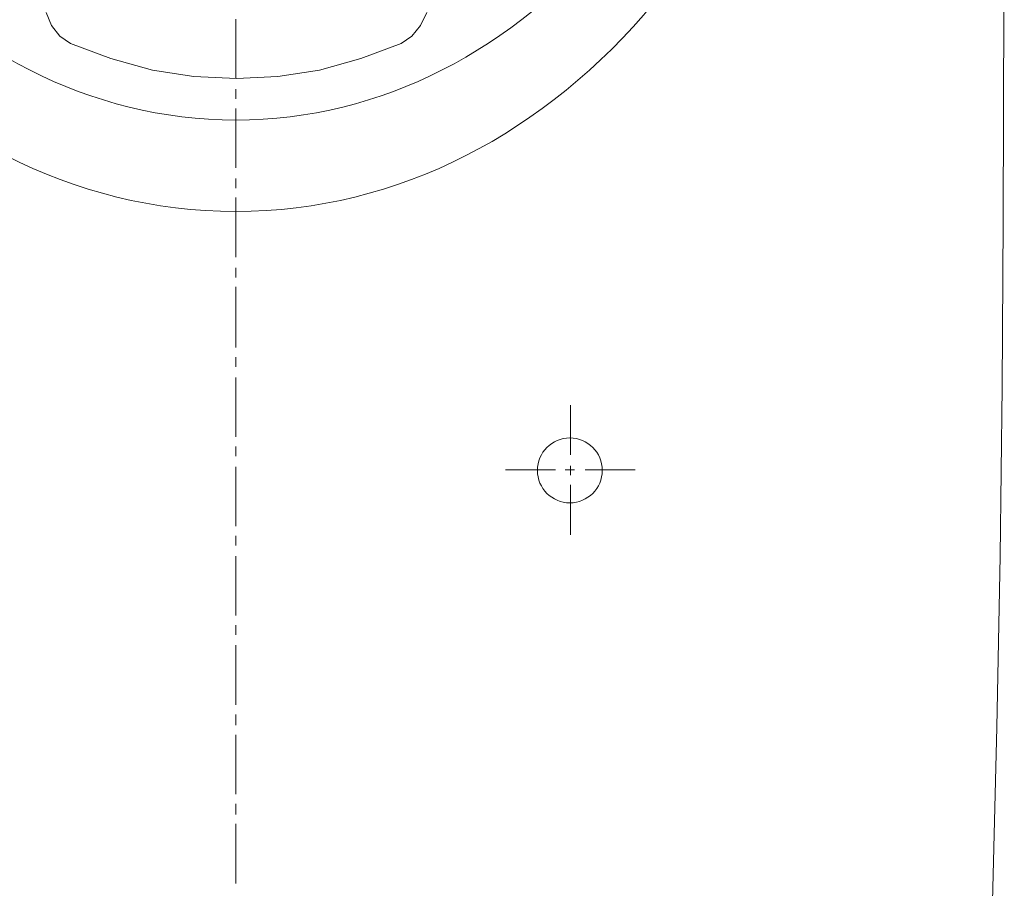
# Model space of a CAD drawing. Header units: millimetres. Extents: x 23192 to 177760, y -399809 to -79279.
# Tile 455 of 656: x 60316 to 60338, y -194621 to -194601. Entities that reach past the tile are written whole.
import ezdxf

# ---------------------------------------------------------------- set-up
doc = ezdxf.new("R2010")
doc.units = ezdxf.units.MM
doc.layers.get('0').update_dxf_attribs({"lineweight": 0})
doc.layers.add('!! 2_wypos-sanitarne', color=240, linetype='Continuous', lineweight=9)

# ---------------------------------------------------------------- blocks, each defined once
blk = doc.blocks.new('A$C6ce7c513')
at = {"lineweight": 0}
for points in [[(-0.17548, -0.00049), (-0.17646, -0.04094), (-0.1772, -0.08064), (-0.1777, -0.11986), (-0.17794, -0.15833), (-0.17819, -0.23404)], [(0, -0.00469), (0, -0.0185)], [(0, -0.02072), (0, -0.02318)], [(0, -0.0254), (0, -0.03921)], [(0, -0.04143), (0, -0.0439)], [(0, -0.04612), (0, -0.05993)], [(0, -0.0624), (0, -0.06461)], [(0, -0.06683), (0, -0.08064)], [(0, -0.08311), (0, -0.08533)], [(-0.07757, -0.08557), (-0.07757, -0.09717)], [(0, -0.08755), (0, -0.10136)], [(-0.07757, -0.09939), (-0.07757, -0.1016)], [(-0.08102, -0.10062), (-0.09261, -0.10062)], [(-0.07633, -0.10062), (-0.07855, -0.10062)], [(-0.06252, -0.10062), (-0.07411, -0.10062)], [(-0.07757, -0.10408), (-0.07757, -0.11567)], [(0, -0.10383), (0, -0.10605)], [(0, -0.10827), (0, -0.12208)], [(0, -0.12455), (0, -0.12677)], [(0, -0.12898), (0, -0.14304)], [(0, -0.14526), (0, -0.14748)], [(0, -0.14995), (0, -0.16376)], [(0, -0.16598), (0, -0.1682)], [(0, -0.17066), (0, -0.18447)], [(0, -0.18669), (0, -0.18892)], [(-0.04427, -0.20667), (-0.04279, -0.20371), (-0.04082, -0.20124), (-0.03835, -0.19952), (-0.02898, -0.19607), (-0.01936, -0.19335), (-0.00974, -0.19187), (-0.00013, -0.19138), (0.00974, -0.19187), (0.01936, -0.19335), (0.02898, -0.19607), (0.03835, -0.19952), (0.04082, -0.20124), (0.04279, -0.20371), (0.04402, -0.20667)], [(0, -0.19138), (0, -0.20519)]]:
    blk.add_lwpolyline(points, dxfattribs=at)
blk.add_circle((-0.07744, -0.1005), 0.00752, dxfattribs=at)
for centre, major_axis, ratio in [((0, -0.32554), (0, -0.16499), 0.830338), ((0, -0.32974), (0, -0.14798), 0.83084)]:
    blk.add_ellipse(centre, major_axis=major_axis, ratio=ratio, start_param=0, end_param=6.283185, dxfattribs=at)

msp = doc.modelspace()

# ---------------------------------------------------------------- block references
at = {"layer": '!! 2_wypos-sanitarne', "xscale": 100, "yscale": 100, "zscale": 100, "rotation": 180}
msp.add_blockref('A$C6ce7c513', (60320.56716, -194621.12813), dxfattribs=at)

doc.saveas('drawing.dxf')
